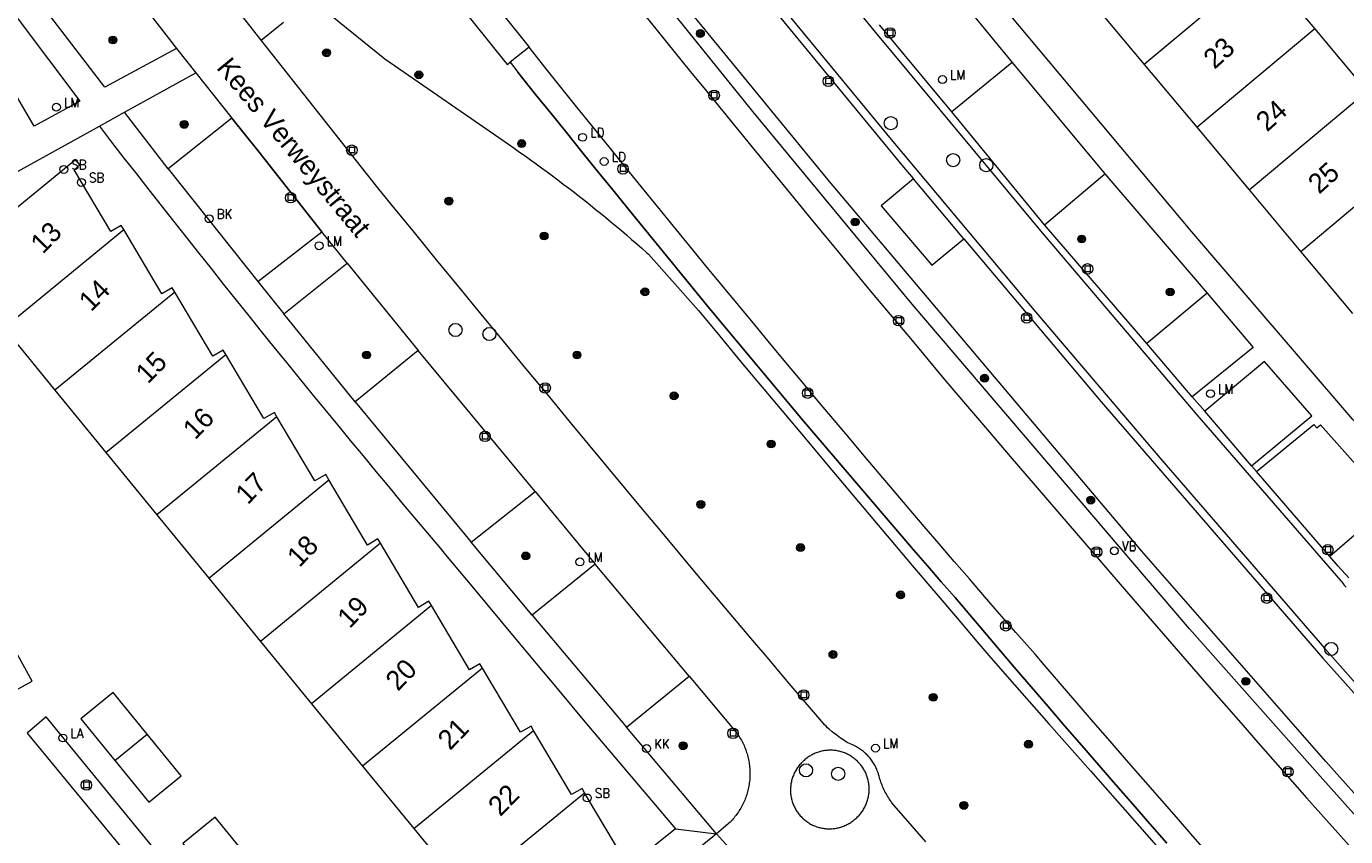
# Model space of a CAD drawing. Header units: metres. Extents: x 138165 to 154469, y 480134 to 494189.
# Tile 507 of 656: x 146210 to 146293, y 487663 to 487714. Entities that reach past the tile are written whole.
import ezdxf

# ---------------------------------------------------------------- set-up
doc = ezdxf.new("R2010")
doc.units = ezdxf.units.M
doc.header["$LTSCALE"] = 0.001
doc.header["$MEASUREMENT"] = 0
for name, color, linetype, lineweight in [('Level 5', 7, 'Continuous', 0), ('TOP-L-terrein schutting raster hek leuning', 7, 'Continuous', 0), ('TOP-L-topo objecten punt', 7, 'Continuous', 0), ('TOP-L-topo objecten vlak', 7, 'Continuous', 0), ('TOP-L-verharding molgoot', 7, 'Continuous', 0), ('TOP-T-topo huisnummering naamgeving', 7, 'Continuous', 0)]:
    doc.layers.add(name, color=color, linetype=linetype, lineweight=lineweight)
doc.styles.add('Style-INTL_ISO', font='INTL_ISO.shx')
doc.styles.add('Style-STANDARD', font='STANDARD.shx')

# ---------------------------------------------------------------- blocks, each defined once
blk = doc.blocks.new('24')
at = {"layer": 'TOP-L-topo objecten punt', "color": 7, "linetype": 'Continuous', "lineweight": 0}
for radius in [0.025, 0.0182, 0.0115, 0.005]:
    blk.add_circle((0, 0), radius, dxfattribs=at)
blk = doc.blocks.new('40')
at = {"layer": 'TOP-L-topo objecten punt', "color": 7, "linetype": 'Continuous', "lineweight": 0}
blk.add_circle((0, 0), 0.025, dxfattribs=at)
at = {"layer": 'TOP-L-topo objecten punt', "color": 7, "linetype": 'Continuous', "lineweight": 0, "style": 'Style-STANDARD'}
blk.add_text('LA', height=0.06, dxfattribs=at).set_placement((0.0483, 0))
blk = doc.blocks.new('*U13')
at = {"layer": 'Level 5', "color": 7, "linetype": 'Continuous', "lineweight": 0}
blk.add_circle((0, 0), 0.0415, dxfattribs=at)
blk = doc.blocks.new('150')
at = {"layer": 'Level 5', "color": 7, "linetype": 'Continuous', "lineweight": 0}
blk.add_blockref('*U13', (0, 0), dxfattribs=at)
blk = doc.blocks.new('39')
at = {"layer": 'TOP-L-topo objecten punt', "color": 7, "linetype": 'Continuous', "lineweight": 0}
for p, q in [((0.0175, 0.0175), (-0.0175, 0.0175)), ((-0.0175, 0.0175), (-0.0175, -0.0175)), ((0.0175, 0.0175), (0.0175, -0.0175)), ((0.0175, -0.0175), (-0.0175, -0.0175))]:
    blk.add_line(p, q, dxfattribs=at)
blk.add_circle((0, 0), 0.0332, dxfattribs=at)
blk = doc.blocks.new('72')
at = {"layer": 'TOP-L-topo objecten punt', "color": 7, "linetype": 'Continuous', "lineweight": 0}
blk.add_circle((0, 0), 0.025, dxfattribs=at)
at = {"layer": 'TOP-L-topo objecten punt', "color": 7, "linetype": 'Continuous', "lineweight": 0, "style": 'Style-STANDARD'}
blk.add_text('BK', height=0.06, dxfattribs=at).set_placement((0.0483, 0))
blk = doc.blocks.new('121')
at = {"layer": 'TOP-L-topo objecten punt', "color": 7, "linetype": 'Continuous', "lineweight": 0}
blk.add_circle((0, 0), 0.025, dxfattribs=at)
at = {"layer": 'TOP-L-topo objecten punt', "color": 7, "linetype": 'Continuous', "lineweight": 0, "style": 'Style-STANDARD'}
blk.add_text('LD', height=0.06, dxfattribs=at).set_placement((0.0483, 0))
blk = doc.blocks.new('15')
at = {"layer": 'TOP-L-topo objecten punt', "color": 7, "linetype": 'Continuous', "lineweight": 0}
blk.add_circle((0, 0), 0.025, dxfattribs=at)
at = {"layer": 'TOP-L-topo objecten punt', "color": 7, "linetype": 'Continuous', "lineweight": 0, "style": 'Style-STANDARD'}
blk.add_text('VL', height=0.06, dxfattribs=at).set_placement((0.0483, 0))
blk = doc.blocks.new('16')
at = {"layer": 'TOP-L-topo objecten punt', "color": 7, "linetype": 'Continuous', "lineweight": 0}
blk.add_circle((0, 0), 0.025, dxfattribs=at)
at = {"layer": 'TOP-L-topo objecten punt', "color": 7, "linetype": 'Continuous', "lineweight": 0, "style": 'Style-STANDARD'}
blk.add_text('LM', height=0.06, dxfattribs=at).set_placement((0.0483, 0))
blk = doc.blocks.new('119')
at = {"layer": 'TOP-L-topo objecten punt', "color": 7, "linetype": 'Continuous', "lineweight": 0}
blk.add_circle((0, 0), 0.025, dxfattribs=at)
at = {"layer": 'TOP-L-topo objecten punt', "color": 7, "linetype": 'Continuous', "lineweight": 0, "style": 'Style-STANDARD'}
blk.add_text('KK', height=0.06, dxfattribs=at).set_placement((0.0483, 0))
blk = doc.blocks.new('175')
at = {"layer": 'TOP-L-topo objecten punt', "color": 7, "linetype": 'Continuous', "lineweight": 0}
blk.add_circle((0, 0), 0.025, dxfattribs=at)
at = {"layer": 'TOP-L-topo objecten punt', "color": 7, "linetype": 'Continuous', "lineweight": 0, "style": 'Style-STANDARD'}
blk.add_text('SB', height=0.06, dxfattribs=at).set_placement((0.0483, 0))
blk = doc.blocks.new('14')
at = {"layer": 'TOP-L-topo objecten punt', "color": 7, "linetype": 'Continuous', "lineweight": 0}
blk.add_circle((0, 0), 0.025, dxfattribs=at)
at = {"layer": 'TOP-L-topo objecten punt', "color": 7, "linetype": 'Continuous', "lineweight": 0, "style": 'Style-STANDARD'}
blk.add_text('VB', height=0.06, dxfattribs=at).set_placement((0.0483, 0))

msp = doc.modelspace()

# ---------------------------------------------------------------- linework, layer by layer
at = {"layer": 'TOP-L-terrein schutting raster hek leuning', "flags": 128}
for points in [[(146337.741, 487616.935), (146327.905, 487627.225), (146315.567, 487640.365), (146307.457, 487649.174), (146299.145, 487658.433), (146291.911, 487666.539), (146283.481, 487676.051), (146265.931, 487696.617), (146255.851, 487708.805), (146246.63, 487720.269), (146237.361, 487731.997)], [(146282.055, 487662.491), (146280.976, 487663.724), (146279.898, 487664.958), (146278.822, 487666.194), (146277.747, 487667.43), (146276.674, 487668.669), (146275.602, 487669.908), (146274.532, 487671.149), (146273.464, 487672.391), (146272.397, 487673.634), (146271.331, 487674.879), (146268.646, 487678.035), (146267.77, 487679.041), (146266.896, 487680.048), (146266.024, 487681.056), (146265.153, 487682.066), (146264.283, 487683.077), (146263.415, 487684.089), (146262.549, 487685.103), (146261.684, 487686.118), (146260.82, 487687.134), (146259.958, 487688.151), (146259.098, 487689.17), (146258.239, 487690.19), (146257.382, 487691.211), (146256.526, 487692.234), (146255.672, 487693.258), (146254.819, 487694.283), (146253.968, 487695.31), (146253.118, 487696.337), (146252.27, 487697.366), (146251.423, 487698.397), (146250.578, 487699.428), (146249.735, 487700.461), (146248.893, 487701.495), (146248.052, 487702.53), (146247.966, 487702.637), (146246.986, 487703.843), (146246.007, 487705.05), (146245.031, 487706.258), (146244.055, 487707.468), (146243.081, 487708.679), (146242.109, 487709.891), (146241.138, 487711.104), (146240.986, 487711.295)]]:
    msp.add_lwpolyline(points, dxfattribs=at)
at = {"layer": 'TOP-L-topo objecten vlak', "flags": 128}
for points in [[(146241.031, 487734.769), (146241.135, 487734.706), (146241.214, 487734.655), (146241.292, 487734.602), (146241.444, 487734.493), (146241.518, 487734.436), (146241.591, 487734.377), (146241.733, 487734.254), (146241.802, 487734.191), (146241.87, 487734.126), (146241.936, 487734.06), (146242.001, 487733.992), (146242.126, 487733.853), (146245.894, 487729.171), (146253.68, 487719.517), (146265.389, 487705.284), (146266.017, 487704.538)], [(146247.079, 487734.168), (146256.068, 487723.046), (146263.505, 487713.928), (146274.062, 487701.252), (146283.956, 487689.609), (146293.06, 487679.099), (146293.097, 487679.049), (146293.155, 487678.975), (146293.215, 487678.902), (146293.276, 487678.83), (146293.339, 487678.759), (146293.403, 487678.69)], [(146298.371, 487684.203), (146293.811, 487689.32), (146283.624, 487701.185), (146271.414, 487715.759), (146264.187, 487724.589), (146257.687, 487732.654)], [(146244.337, 487731.954), (146256.554, 487716.822), (146264.719, 487706.909), (146273.735, 487696.124), (146281.611, 487686.874), (146292.03, 487674.841), (146294.015, 487672.605)], [(146229.911, 487727.609), (146241.689, 487712.872)], [(146228.532, 487726.468), (146240.312, 487711.781), (146240.49, 487711.922)], [(146349.18, 487606.437), (146338.1, 487617.95), (146323.836, 487632.918), (146306.678, 487651.35), (146292.099, 487667.669), (146280.454, 487680.99), (146260.707, 487704.383), (146247.276, 487720.791), (146246.63, 487720.269)], [(146337.741, 487616.935), (146327.905, 487627.225), (146315.567, 487640.365), (146307.457, 487649.174), (146299.145, 487658.433), (146291.911, 487666.539), (146283.481, 487676.051), (146265.931, 487696.617), (146255.851, 487708.805), (146246.63, 487720.269)], [(146219.39, 487712.783), (146214.848, 487710.34), (146208.868, 487718.167)], [(146207.356, 487717.312), (146213.272, 487709.459), (146210.379, 487707.867), (146205.476, 487716.252)], [(146224.747, 487713.323), (146221.178, 487717.872)], [(146267.755, 487717.413), (146272.261, 487711.908)], [(146288.081, 487718.028), (146280.613, 487711.776)], [(146291.404, 487714.058), (146288.081, 487718.028)], [(146228.166, 487715.71), (146232.574, 487712.145), (146240.392, 487706.727), (146240.744, 487706.483), (146241.095, 487706.238), (146241.444, 487705.991), (146241.793, 487705.742), (146242.14, 487705.491), (146242.486, 487705.24), (146242.831, 487704.986), (146243.175, 487704.731), (146243.518, 487704.474), (146243.859, 487704.215), (146244.199, 487703.955), (146244.538, 487703.694), (146244.876, 487703.431), (146245.212, 487703.166), (146245.548, 487702.9), (146245.882, 487702.632), (146246.214, 487702.362), (146246.546, 487702.091), (146246.876, 487701.819), (146247.205, 487701.545), (146247.533, 487701.269), (146247.859, 487700.992), (146248.184, 487700.713), (146248.508, 487700.433), (146248.83, 487700.152), (146249.151, 487699.868), (146249.25, 487699.781), (146252.406, 487696.207), (146253.753, 487694.588), (146255.101, 487692.969), (146256.45, 487691.352), (146259.154, 487688.122), (146260.509, 487686.509), (146261.864, 487684.897), (146263.222, 487683.287), (146264.581, 487681.678), (146265.941, 487680.07), (146267.303, 487678.463), (146268.666, 487676.858), (146270.031, 487675.254), (146270.775, 487674.381), (146271.947, 487673.048), (146274.581, 487670.054), (146277.216, 487667.061), (146279.853, 487664.07), (146282.492, 487661.08)], [(146247.864, 487716.351), (146249.887, 487713.834), (146251.916, 487711.323), (146252.933, 487710.069), (146253.952, 487708.816), (146255.993, 487706.314), (146258.041, 487703.818), (146259.543, 487701.995), (146261.262, 487699.905), (146262.987, 487697.821), (146263.852, 487696.781), (146265.587, 487694.704), (146266.456, 487693.667), (146267.327, 487692.632), (146268.2, 487691.598), (146269.949, 487689.534), (146270.827, 487688.504), (146272.133, 487686.976), (146273.706, 487685.142), (146275.281, 487683.309), (146278.435, 487679.647), (146280.014, 487677.818), (146283.177, 487674.164), (146284.554, 487672.582), (146286.723, 487670.103), (146287.81, 487668.865), (146289.988, 487666.393), (146290.895, 487665.368), (146301.004, 487654.057)], [(146277.339, 487715.686), (146280.613, 487711.776)], [(146217.628, 487715.049), (146219.39, 487712.783)], [(146224.747, 487713.323), (146226.146, 487714.453)], [(146268.443, 487708.79), (146263.857, 487714.281)], [(146283.936, 487707.806), (146291.404, 487714.058)], [(146294.725, 487710.091), (146291.404, 487714.058)], [(146266.789, 487662.58), (146264.657, 487665.045), (146264.598, 487665.125), (146264.541, 487665.207), (146264.485, 487665.29), (146264.431, 487665.373), (146264.379, 487665.458), (146264.329, 487665.544), (146264.28, 487665.631), (146264.233, 487665.719), (146264.188, 487665.807), (146264.144, 487665.897), (146264.103, 487665.988), (146264.063, 487666.079), (146264.025, 487666.171), (146263.989, 487666.264), (146263.954, 487666.357), (146263.922, 487666.452), (146263.892, 487666.546), (146263.863, 487666.642), (146263.836, 487666.738), (146263.812, 487666.834), (146263.798, 487666.892), (146263.729, 487667.075), (146263.701, 487667.146), (146263.671, 487667.216), (146263.639, 487667.285), (146263.606, 487667.353), (146263.57, 487667.421), (146263.533, 487667.487), (146263.495, 487667.553), (146263.454, 487667.617), (146263.412, 487667.681), (146263.368, 487667.743), (146263.322, 487667.804), (146263.275, 487667.864), (146263.227, 487667.922), (146263.177, 487667.98), (146263.125, 487668.036), (146263.072, 487668.09), (146263.017, 487668.143), (146262.962, 487668.195), (146262.904, 487668.245), (146262.846, 487668.294), (146262.786, 487668.341), (146262.725, 487668.387), (146262.663, 487668.431), (146262.6, 487668.473), (146262.535, 487668.513), (146262.47, 487668.552), (146262.403, 487668.59), (146262.336, 487668.625), (146262.298, 487668.644), (146261.823, 487668.861), (146261.713, 487668.931), (146261.605, 487669.002), (146261.497, 487669.075), (146261.391, 487669.149), (146261.286, 487669.226), (146261.182, 487669.304), (146261.079, 487669.383), (146260.978, 487669.464), (146260.877, 487669.546), (146260.681, 487669.716), (146260.585, 487669.803), (146260.49, 487669.892), (146260.396, 487669.982), (146260.335, 487670.042), (146259.181, 487671.396), (146258.029, 487672.752), (146256.878, 487674.109), (146255.729, 487675.467), (146254.582, 487676.826), (146253.436, 487678.187), (146252.291, 487679.549), (146251.148, 487680.913), (146250.006, 487682.277), (146248.867, 487683.643), (146247.728, 487685.01), (146246.591, 487686.379), (146245.456, 487687.749), (146244.322, 487689.12), (146243.19, 487690.492), (146242.912, 487690.829), (146241.495, 487692.544), (146240.08, 487694.261), (146238.666, 487695.979), (146237.254, 487697.698), (146235.844, 487699.418), (146234.435, 487701.14), (146233.027, 487702.863), (146232.125, 487703.969), (146224.747, 487713.323)], [(146219.39, 487712.783), (146220.596, 487711.245)], [(146241.689, 487712.872), (146240.49, 487711.922)], [(146284.758, 487661.736), (146283.703, 487662.935), (146282.65, 487664.134), (146281.599, 487665.335), (146280.549, 487666.537), (146279.5, 487667.741), (146278.453, 487668.946), (146277.408, 487670.152), (146276.364, 487671.359), (146275.321, 487672.568), (146274.28, 487673.778), (146273.707, 487674.446), (146272.498, 487675.832), (146271.616, 487676.833), (146271.465, 487677.007), (146270.508, 487678.112), (146269.552, 487679.219), (146268.598, 487680.327), (146267.646, 487681.436), (146266.694, 487682.546), (146265.745, 487683.658), (146264.797, 487684.771), (146263.85, 487685.886), (146262.905, 487687.001), (146261.961, 487688.118), (146261.019, 487689.237), (146260.079, 487690.356), (146259.14, 487691.477), (146259.073, 487691.557), (146258.038, 487692.801), (146257.005, 487694.046), (146255.973, 487695.292), (146254.942, 487696.54), (146253.914, 487697.788), (146252.886, 487699.038), (146251.861, 487700.29), (146250.837, 487701.542), (146249.814, 487702.796), (146248.793, 487704.051), (146247.773, 487705.308), (146246.755, 487706.565), (146245.739, 487707.824), (146244.724, 487709.084), (146243.711, 487710.346), (146242.699, 487711.608), (146241.689, 487712.872)], [(146240.49, 487711.922), (146240.986, 487711.295), (146241.138, 487711.104), (146242.109, 487709.891), (146243.081, 487708.679), (146244.055, 487707.468), (146245.031, 487706.258), (146246.007, 487705.05), (146246.986, 487703.843), (146247.966, 487702.637), (146248.052, 487702.53), (146248.893, 487701.495), (146249.735, 487700.461), (146250.578, 487699.428), (146251.423, 487698.397), (146252.27, 487697.366), (146253.118, 487696.337), (146253.968, 487695.31), (146254.819, 487694.283), (146255.672, 487693.258), (146256.526, 487692.234), (146257.382, 487691.211), (146258.239, 487690.19), (146259.098, 487689.17), (146259.958, 487688.151), (146260.82, 487687.134), (146261.684, 487686.118), (146262.549, 487685.103), (146263.415, 487684.089), (146264.283, 487683.077), (146265.153, 487682.066), (146266.024, 487681.056), (146266.896, 487680.048), (146267.77, 487679.041), (146268.646, 487678.035), (146271.331, 487674.879), (146272.397, 487673.634), (146273.464, 487672.391), (146274.532, 487671.149), (146275.602, 487669.908), (146276.674, 487668.669), (146277.747, 487667.43), (146278.822, 487666.194), (146279.898, 487664.958), (146280.976, 487663.724), (146282.055, 487662.491)], [(146272.261, 487711.908), (146268.443, 487708.79)], [(146272.261, 487711.908), (146278.12, 487704.866)], [(146280.613, 487711.776), (146283.936, 487707.806)], [(146216.086, 487708.759), (146220.596, 487711.245)], [(146220.596, 487711.245), (146222.881, 487708.389)], [(146287.257, 487703.839), (146294.725, 487710.091)], [(146214.5, 487707.872), (146216.086, 487708.759)], [(146218.862, 487705.173), (146216.086, 487708.759)], [(146222.881, 487708.389), (146218.862, 487705.173)], [(146228.579, 487701.181), (146224.525, 487706.326), (146222.881, 487708.389)], [(146274.305, 487701.637), (146268.443, 487708.79)], [(146194.496, 487696.694), (146204.405, 487702.244), (146204.383, 487702.276), (146214.5, 487707.872)], [(146214.5, 487707.872), (146215.279, 487706.866), (146216.059, 487705.861), (146216.842, 487704.857), (146217.625, 487703.854), (146218.411, 487702.853), (146219.197, 487701.853), (146219.986, 487700.854), (146220.776, 487699.856), (146221.567, 487698.86), (146222.36, 487697.864), (146223.155, 487696.87), (146223.951, 487695.878), (146224.749, 487694.886), (146225.548, 487693.896), (146226.349, 487692.907), (146227.152, 487691.92), (146227.956, 487690.933), (146228.761, 487689.948), (146229.568, 487688.964), (146230.377, 487687.982), (146231.187, 487687), (146231.999, 487686.02), (146232.812, 487685.041), (146233.627, 487684.064), (146234.443, 487683.088), (146235.261, 487682.113), (146236.081, 487681.139), (146236.409, 487680.75), (146238.17, 487678.632), (146239.932, 487676.516), (146241.696, 487674.401), (146243.462, 487672.287), (146245.229, 487670.174), (146246.271, 487668.93), (146250.962, 487663.39)], [(146283.936, 487707.806), (146287.257, 487703.839)], [(146216.046, 487701.327), (146215.885, 487701.599), (146215.223, 487701.207), (146212.906, 487705.123), (146213.27, 487705.42), (146212.998, 487705.752), (146204.785, 487699.033), (146204.139, 487698.505), (146207.53, 487694.361)], [(146297.999, 487706.181), (146290.531, 487699.929)], [(146218.862, 487705.173), (146224.519, 487698.036)], [(146274.305, 487701.637), (146278.12, 487704.866)], [(146278.12, 487704.866), (146284.591, 487697.307)], [(146266.017, 487704.538), (146263.976, 487702.836), (146267.176, 487699.077), (146269.199, 487700.755)], [(146269.199, 487700.755), (146266.017, 487704.538)], [(146287.257, 487703.839), (146290.531, 487699.929)], [(146280.783, 487694.126), (146274.305, 487701.637)], [(146207.53, 487694.361), (146216.046, 487701.327)], [(146219.276, 487697.379), (146219.115, 487697.652), (146218.453, 487697.26), (146216.046, 487701.327)], [(146224.519, 487698.036), (146228.579, 487701.181)], [(146230.182, 487699.196), (146228.579, 487701.181)], [(146269.199, 487700.755), (146277.896, 487690.418), (146291.928, 487674.21), (146299.967, 487665.194)], [(146290.531, 487699.929), (146293.804, 487696.018)], [(146226.173, 487695.992), (146230.182, 487699.196)], [(146230.182, 487699.196), (146234.666, 487693.684)], [(146219.276, 487697.379), (146211.688, 487691.172)], [(146222.505, 487693.432), (146222.344, 487693.704), (146221.683, 487693.312), (146219.276, 487697.379)], [(146224.519, 487698.036), (146226.173, 487695.992)], [(146284.591, 487697.307), (146280.783, 487694.126)], [(146284.591, 487697.307), (146287.507, 487693.876), (146283.651, 487690.749)], [(146230.693, 487690.426), (146226.173, 487695.992)], [(146207.53, 487694.361), (146207.691, 487694.164), (146208.337, 487694.692), (146208.619, 487694.923), (146211.688, 487691.172)], [(146283.651, 487690.749), (146280.783, 487694.126)], [(146214.918, 487687.225), (146222.505, 487693.432)], [(146225.735, 487689.485), (146225.574, 487689.757), (146224.912, 487689.365), (146222.505, 487693.432)], [(146234.666, 487693.684), (146230.693, 487690.426)], [(146242.084, 487684.743), (146234.666, 487693.684)], [(146287.397, 487686.38), (146291.226, 487689.541), (146288.235, 487692.982), (146284.462, 487689.835)], [(146211.688, 487691.172), (146214.918, 487687.225)], [(146284.462, 487689.835), (146283.651, 487690.749)], [(146230.693, 487690.426), (146238.027, 487681.539)], [(146287.397, 487686.38), (146284.462, 487689.835)], [(146225.735, 487689.485), (146218.148, 487683.278)], [(146229.02, 487685.489), (146228.823, 487685.821), (146228.142, 487685.418), (146225.735, 487689.485)], [(146287.718, 487686.013), (146291.351, 487688.996), (146291.537, 487688.784), (146291.773, 487688.963), (146296.216, 487683.965)], [(146214.918, 487687.225), (146218.148, 487683.278)], [(146287.718, 487686.013), (146287.397, 487686.38)], [(146292.36, 487680.636), (146287.718, 487686.013)], [(146221.423, 487679.274), (146229.02, 487685.489)], [(146232.289, 487681.475), (146232.127, 487681.748), (146231.465, 487681.356), (146229.02, 487685.489)], [(146238.027, 487681.539), (146242.084, 487684.743)], [(146242.084, 487684.743), (146245.871, 487680.15)], [(146296.216, 487683.965), (146292.36, 487680.636)], [(146218.148, 487683.278), (146221.423, 487679.274)], [(146232.289, 487681.475), (146224.702, 487675.268)], [(146235.518, 487677.527), (146235.357, 487677.801), (146234.695, 487677.409), (146232.289, 487681.475)], [(146241.898, 487676.915), (146238.027, 487681.539)], [(146293.568, 487679.284), (146292.88, 487680.03), (146292.36, 487680.636)], [(146245.871, 487680.15), (146241.898, 487676.915)], [(146251.822, 487673.068), (146245.871, 487680.15)], [(146221.423, 487679.274), (146224.702, 487675.268)], [(146235.518, 487677.527), (146227.931, 487671.321)], [(146238.748, 487673.58), (146238.587, 487673.853), (146237.924, 487673.461), (146235.518, 487677.527)], [(146241.898, 487676.915), (146247.848, 487669.842)], [(146208.764, 487670.268), (146208.812, 487670.294), (146208.111, 487671.585), (146210.244, 487672.745), (146208.778, 487675.434), (146208.587, 487675.79), (146206.407, 487674.603)], [(146224.702, 487675.268), (146227.931, 487671.321)], [(146238.748, 487673.58), (146231.161, 487667.373)], [(146241.977, 487669.633), (146241.816, 487669.906), (146241.154, 487669.514), (146238.748, 487673.58)], [(146247.848, 487669.842), (146251.822, 487673.068)], [(146251.822, 487673.068), (146254.859, 487669.432), (146254.88, 487669.402), (146254.933, 487669.325), (146254.984, 487669.246), (146255.034, 487669.167), (146255.081, 487669.087), (146255.127, 487669.005), (146255.172, 487668.923), (146255.214, 487668.839), (146255.255, 487668.755), (146255.294, 487668.67), (146255.331, 487668.584), (146255.366, 487668.498), (146255.399, 487668.41), (146255.431, 487668.322), (146255.46, 487668.234), (146255.488, 487668.144), (146255.514, 487668.054), (146255.538, 487667.964), (146255.56, 487667.873), (146255.58, 487667.782), (146255.598, 487667.69), (146255.614, 487667.598), (146255.628, 487667.505), (146255.64, 487667.412), (146255.65, 487667.319), (146255.658, 487667.226), (146255.664, 487667.133), (146255.668, 487667.04), (146255.67, 487666.946), (146255.67, 487666.853), (146255.669, 487666.759), (146255.665, 487666.666), (146255.659, 487666.572), (146255.651, 487666.479), (146255.641, 487666.386), (146255.629, 487666.293), (146255.615, 487666.201), (146255.6, 487666.109), (146255.582, 487666.017), (146255.562, 487665.925), (146255.54, 487665.834), (146255.517, 487665.744), (146255.491, 487665.654), (146255.464, 487665.564), (146255.434, 487665.476), (146255.403, 487665.388), (146255.37, 487665.3), (146255.335, 487665.213), (146255.298, 487665.127), (146255.259, 487665.042), (146255.219, 487664.958), (146255.176, 487664.875), (146255.132, 487664.792), (146255.087, 487664.711), (146255.039, 487664.63), (146254.99, 487664.551), (146254.939, 487664.472), (146254.886, 487664.395), (146254.832, 487664.319), (146254.776, 487664.244), (146254.719, 487664.17), (146254.66, 487664.097), (146254.599, 487664.026), (146254.537, 487663.956), (146254.473, 487663.887), (146254.408, 487663.82), (146254.342, 487663.754), (146254.274, 487663.69), (146253.556, 487663.087)], [(146217.52, 487669.394), (146215.369, 487672.023), (146213.332, 487670.355), (146215.483, 487667.726)], [(146227.931, 487671.321), (146231.161, 487667.373)], [(146227.227, 487650.824), (146211.142, 487670.488), (146209.937, 487669.46), (146223.364, 487653.144)], [(146253.556, 487663.087), (146247.848, 487669.842)], [(146215.483, 487667.726), (146217.634, 487665.097), (146219.672, 487666.765), (146217.52, 487669.394)], [(146215.483, 487667.726), (146217.52, 487669.394)], [(146234.391, 487663.427), (146241.977, 487669.633)], [(146245.207, 487665.687), (146245.046, 487665.959), (146244.383, 487665.567), (146241.977, 487669.633)], [(146263.214, 487665.985), (146263.211, 487666.055), (146263.206, 487666.125), (146263.199, 487666.195), (146263.19, 487666.265), (146263.179, 487666.334), (146263.166, 487666.403), (146263.151, 487666.471), (146263.134, 487666.54), (146263.115, 487666.607), (146263.094, 487666.674), (146263.072, 487666.741), (146263.047, 487666.806), (146263.021, 487666.871), (146262.993, 487666.936), (146262.963, 487666.999), (146262.931, 487667.062), (146262.897, 487667.123), (146262.862, 487667.184), (146262.825, 487667.243), (146262.786, 487667.302), (146262.746, 487667.359), (146262.704, 487667.415), (146262.66, 487667.47), (146262.615, 487667.524), (146262.568, 487667.576), (146262.52, 487667.627), (146262.471, 487667.677), (146262.42, 487667.725), (146262.367, 487667.772), (146262.314, 487667.817), (146262.259, 487667.861), (146262.203, 487667.903), (146262.145, 487667.944), (146262.087, 487667.982), (146262.027, 487668.02), (146261.967, 487668.055), (146261.905, 487668.089), (146261.843, 487668.121), (146261.78, 487668.151), (146261.715, 487668.179), (146261.65, 487668.206), (146261.585, 487668.23), (146261.518, 487668.253), (146261.451, 487668.274), (146261.384, 487668.293), (146261.316, 487668.31), (146261.247, 487668.325), (146261.178, 487668.338), (146261.109, 487668.349), (146261.039, 487668.358), (146260.97, 487668.365), (146260.9, 487668.371), (146260.83, 487668.374), (146260.759, 487668.375), (146260.689, 487668.374), (146260.619, 487668.371), (146260.549, 487668.366), (146260.479, 487668.36), (146260.41, 487668.351), (146260.34, 487668.34), (146260.271, 487668.327), (146260.203, 487668.313), (146260.135, 487668.296), (146260.067, 487668.277), (146260, 487668.257), (146259.933, 487668.234), (146259.868, 487668.21), (146259.803, 487668.184), (146259.738, 487668.156), (146259.675, 487668.126), (146259.612, 487668.094), (146259.55, 487668.061), (146259.49, 487668.026), (146259.43, 487667.989), (146259.371, 487667.95), (146259.314, 487667.91), (146259.258, 487667.868), (146259.203, 487667.825), (146259.149, 487667.78), (146259.096, 487667.733), (146259.055, 487667.695), (146259.003, 487667.648), (146258.953, 487667.599), (146258.904, 487667.548), (146258.857, 487667.497), (146258.811, 487667.444), (146258.766, 487667.389), (146258.724, 487667.334), (146258.682, 487667.277), (146258.643, 487667.219), (146258.605, 487667.16), (146258.569, 487667.1), (146258.534, 487667.039), (146258.501, 487666.977), (146258.47, 487666.914), (146258.441, 487666.851), (146258.414, 487666.786), (146258.389, 487666.721), (146258.365, 487666.655), (146258.343, 487666.588), (146258.323, 487666.521), (146258.306, 487666.453), (146258.29, 487666.385), (146258.276, 487666.316), (146258.264, 487666.247), (146258.254, 487666.177), (146258.246, 487666.108), (146258.239, 487666.038), (146258.235, 487665.968), (146258.233, 487665.898), (146258.233, 487665.828), (146258.235, 487665.758), (146258.239, 487665.688), (146258.245, 487665.618), (146258.253, 487665.548), (146258.263, 487665.479), (146258.275, 487665.41), (146258.289, 487665.341), (146258.304, 487665.273), (146258.322, 487665.205), (146258.342, 487665.137), (146258.363, 487665.071), (146258.387, 487665.005), (146258.412, 487664.939), (146258.439, 487664.875), (146258.468, 487664.811), (146258.499, 487664.748), (146258.532, 487664.686), (146258.566, 487664.625), (146258.602, 487664.564), (146258.64, 487664.505), (146258.68, 487664.447), (146258.721, 487664.391), (146258.763, 487664.335), (146258.808, 487664.281), (146258.854, 487664.228), (146258.901, 487664.176), (146258.95, 487664.125), (146259, 487664.077), (146259.051, 487664.029), (146259.104, 487663.983), (146259.158, 487663.938), (146259.27, 487663.854), (146259.328, 487663.814), (146259.387, 487663.776), (146259.447, 487663.74), (146259.508, 487663.705), (146259.57, 487663.673), (146259.633, 487663.641), (146259.697, 487663.612), (146259.761, 487663.585), (146259.826, 487663.559), (146259.892, 487663.535), (146259.959, 487663.514), (146260.026, 487663.494), (146260.094, 487663.476), (146260.162, 487663.46), (146260.231, 487663.445), (146260.3, 487663.433), (146260.369, 487663.423), (146260.439, 487663.415), (146260.509, 487663.409), (146260.579, 487663.404), (146260.649, 487663.402), (146260.719, 487663.402), (146260.789, 487663.404), (146260.859, 487663.408), (146260.929, 487663.413), (146260.999, 487663.421), (146261.068, 487663.431), (146261.137, 487663.443), (146261.206, 487663.456), (146261.274, 487663.472), (146261.342, 487663.49), (146261.41, 487663.509), (146261.476, 487663.531), (146261.543, 487663.554), (146261.608, 487663.579), (146261.673, 487663.606), (146261.737, 487663.635), (146261.8, 487663.666), (146261.862, 487663.698), (146261.923, 487663.732), (146261.983, 487663.768), (146262.042, 487663.806), (146262.1, 487663.845), (146262.157, 487663.886), (146262.213, 487663.929), (146262.261, 487663.968), (146262.316, 487664.012), (146262.369, 487664.057), (146262.422, 487664.104), (146262.473, 487664.152), (146262.522, 487664.202), (146262.57, 487664.253), (146262.617, 487664.305), (146262.662, 487664.359), (146262.705, 487664.414), (146262.747, 487664.47), (146262.788, 487664.528), (146262.826, 487664.586), (146262.863, 487664.646), (146262.899, 487664.707), (146262.932, 487664.768), (146262.964, 487664.831), (146262.994, 487664.894), (146263.022, 487664.959), (146263.048, 487665.024), (146263.073, 487665.089), (146263.095, 487665.156), (146263.116, 487665.223), (146263.135, 487665.29), (146263.151, 487665.359), (146263.166, 487665.427), (146263.179, 487665.496), (146263.19, 487665.565), (146263.199, 487665.635), (146263.206, 487665.705), (146263.211, 487665.775), (146263.214, 487665.845), (146263.215, 487665.915), (146263.214, 487665.985)], [(146231.161, 487667.373), (146234.391, 487663.427)], [(146236.691, 487658.72), (146240.082, 487654.576), (146240.746, 487655.12), (146248.94, 487661.824), (146248.668, 487662.157), (146247.743, 487661.4), (146245.207, 487665.687)], [(146236.691, 487658.72), (146245.207, 487665.687)], [(146223.979, 487661.5), (146221.828, 487664.129), (146219.791, 487662.461), (146221.942, 487659.832)], [(146253.556, 487663.087), (146231.86, 487645.378), (146231.69, 487645.252), (146231.291, 487644.952), (146230.892, 487644.651), (146230.495, 487644.348), (146230.099, 487644.043), (146229.704, 487643.737)], [(146234.391, 487663.427), (146237.459, 487659.677), (146237.179, 487659.448), (146236.53, 487658.917), (146236.691, 487658.72)], [(146250.962, 487663.39), (146248.927, 487661.775), (146234.565, 487650.032)], [(146250.962, 487663.39), (146253.556, 487663.087)], [(146253.556, 487663.087), (146256.599, 487659.698)]]:
    msp.add_lwpolyline(points, dxfattribs=at)
at = {"layer": 'TOP-L-verharding molgoot', "flags": 128}
for points in [[(146222.881, 487708.389), (146224.525, 487706.326), (146228.579, 487701.181)], [(146242.084, 487684.743), (146234.666, 487693.684)], [(146251.822, 487673.068), (146245.871, 487680.15)]]:
    msp.add_lwpolyline(points, dxfattribs=at)

# ---------------------------------------------------------------- block references
at = {"layer": 'TOP-L-topo objecten punt', "xscale": 10, "yscale": 10, "zscale": 10}
for name, p in [('24', (146252.532, 487713.74)), ('39', (146264.533, 487713.773)), ('24', (146215.363, 487713.332)), ('24', (146228.878, 487712.521)), ('24', (146234.715, 487711.125)), ('39', (146260.63, 487710.725)), ('16', (146267.852, 487710.824)), ('39', (146253.4, 487709.826)), ('16', (146211.785, 487709.077)), ('24', (146219.873, 487707.99)), ('150', (146264.576, 487708.064)), ('121', (146245.082, 487707.17)), ('39', (146230.48, 487706.355)), ('24', (146241.224, 487706.776)), ('175', (146212.252, 487705.139)), ('121', (146246.444, 487705.64)), ('150', (146268.528, 487705.728)), ('150', (146270.624, 487705.408)), ('175', (146213.369, 487704.315)), ('39', (146247.634, 487705.174)), ('39', (146226.606, 487703.347)), ('24', (146236.619, 487703.133)), ('72', (146221.451, 487702.02)), ('24', (146262.323, 487701.81)), ('16', (146228.404, 487700.305)), ('24', (146242.64, 487700.924)), ('24', (146276.66, 487700.735)), ('39', (146277.032, 487698.842)), ('24', (146249.023, 487697.392)), ('24', (146282.261, 487697.381)), ('39', (146265.076, 487695.564)), ('39', (146273.179, 487695.743)), ('150', (146237.04, 487694.976)), ('150', (146239.184, 487694.72)), ('24', (146231.41, 487693.393)), ('24', (146244.724, 487693.391)), ('39', (146242.707, 487691.304)), ('24', (146270.516, 487691.919)), ('16', (146284.809, 487690.944)), ('24', (146250.87, 487690.806)), ('39', (146259.321, 487690.981)), ('39', (146238.906, 487688.241)), ('24', (146257.008, 487687.759)), ('24', (146252.561, 487683.938)), ('24', (146277.23, 487684.206)), ('24', (146258.867, 487681.199)), ('15', (146278.727, 487680.998)), ('14', (146278.727, 487680.998)), ('24', (146241.482, 487680.672)), ('16', (146244.91, 487680.294)), ('39', (146277.604, 487680.924)), ('39', (146292.234, 487681.066)), ('24', (146265.201, 487678.209)), ('39', (146288.365, 487678.003)), ('39', (146271.857, 487676.251)), ('150', (146292.448, 487674.784)), ('24', (146260.922, 487674.435)), ('24', (146287.041, 487672.736)), ('39', (146259.073, 487671.873)), ('24', (146267.269, 487671.723)), ('40', (146212.193, 487669.151)), ('39', (146254.594, 487669.447)), ('119', (146249.127, 487668.482)), ('24', (146251.437, 487668.657)), ('16', (146263.611, 487668.508)), ('24', (146273.296, 487668.751)), ('150', (146259.216, 487667.104)), ('150', (146261.248, 487666.88)), ('39', (146289.711, 487667.015)), ('39', (146213.681, 487666.174)), ('175', (146245.371, 487665.354)), ('24', (146269.206, 487664.882))]:
    msp.add_blockref(name, p, dxfattribs=at)

# ---------------------------------------------------------------- texts
at = {"layer": 'TOP-T-topo huisnummering naamgeving', "style": 'Style-INTL_ISO'}
for s, rotation, p in [('23', 41.9, (146285.066, 487711.44)), ('Kees Verweystraat', 309.6, (146221.862, 487711.556)), ('24', 41.9, (146288.388, 487707.471)), ('25', 41.9, (146291.686, 487703.533)), ('13', 45.8, (146210.924, 487699.735)), ('14', 45.8, (146213.981, 487696.081)), ('15', 45.8, (146217.576, 487691.514)), ('16', 45.8, (146220.564, 487687.975)), ('17', 45.8, (146223.888, 487683.869)), ('18', 45.8, (146227.156, 487679.9)), ('19', 45.8, (146230.339, 487676.034)), ('20', 45.8, (146233.39, 487672.065)), ('21', 45.8, (146236.69, 487668.32)), ('22', 45.8, (146239.874, 487664.13))]:
    msp.add_text(s, height=1.25, rotation=rotation, dxfattribs=at).set_placement(p)

doc.saveas('drawing.dxf')
